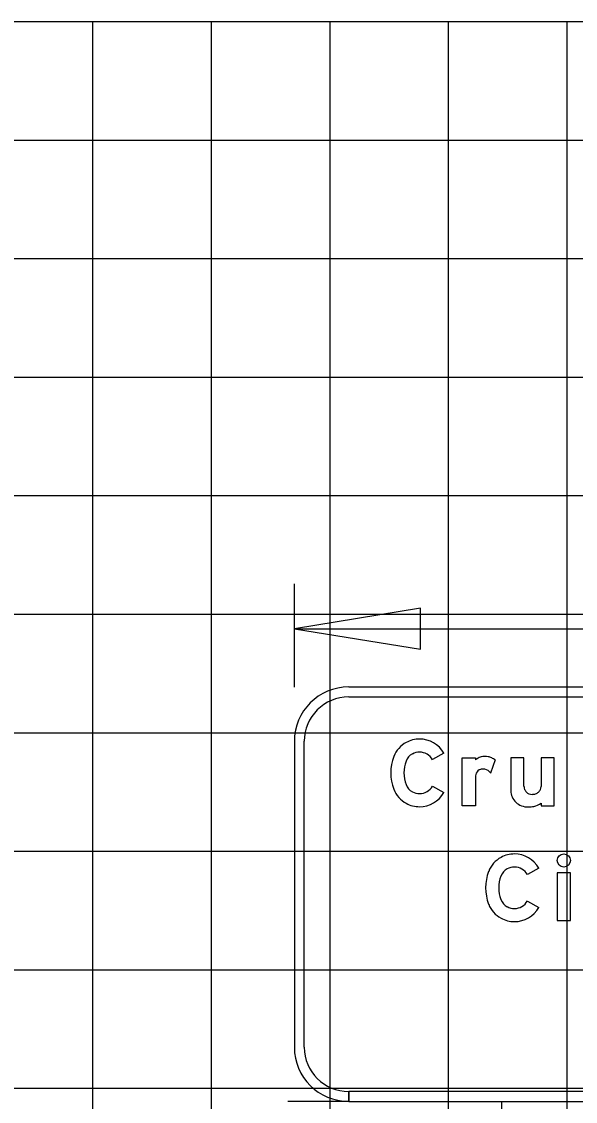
# Model space of a CAD drawing. Extents: x 2193008 to 2198143, y 1236112 to 1237864.
# Drawn here: x 2194780.49 to 2194789.83, y 1237204.88 to 1237223.11 of the extents above; entities that cross this region are included whole.
import ezdxf

# ---------------------------------------------------------------- set-up
doc = ezdxf.new("R2010")
doc.units = 0
for name, color, linetype in [('3', 7, 'Continuous'), ('GSBWFILL', 7, 'Continuous'), ('GSCOLORFILL', 7, 'Continuous'), ('GSDIMS', 7, 'Continuous'), ('GSOUTLINE', 7, 'Continuous'), ('M-ROADS', 7, 'Continuous')]:
    doc.layers.add(name, color=color, linetype=linetype)

msp = doc.modelspace()

# ---------------------------------------------------------------- linework, layer by layer
at = {"layer": '3'}
msp.add_line((2194786.005, 1237204.883), (2194784.977, 1237204.883), dxfattribs=at)
at = {"layer": 'GSBWFILL'}
for p, q in [((2194788.473, 1237210.646), (2194788.398, 1237210.421)), ((2194788.96, 1237210.197), (2194788.96, 1237210.682))]:
    msp.add_line(p, q, dxfattribs=at)
for points in [[(2194787.61, 1237210.76), (2194787.417, 1237210.651)], [(2194788.141, 1237210.321), (2194788.141, 1237209.874), (2194787.92, 1237209.874), (2194787.92, 1237210.682), (2194788.141, 1237210.682), (2194788.141, 1237210.646)], [(2194788.96, 1237210.682), (2194788.739, 1237210.682), (2194788.739, 1237210.124)], [(2194789.248, 1237209.914), (2194789.248, 1237209.874), (2194789.47, 1237209.874), (2194789.47, 1237210.682), (2194789.248, 1237210.682), (2194789.248, 1237210.197)], [(2194787.417, 1237210.205), (2194787.61, 1237210.096)], [(2194789.21, 1237208.82), (2194789.018, 1237208.711)], [(2194789.018, 1237208.265), (2194789.21, 1237208.156)]]:
    msp.add_lwpolyline(points, dxfattribs=at)
msp.add_lwpolyline([(2194789.52, 1237207.934), (2194789.742, 1237207.934), (2194789.742, 1237208.743), (2194789.52, 1237208.743)], close=True, dxfattribs=at)
msp.add_circle((2194789.631, 1237208.95), 0.111, dxfattribs=at)
for centre, radius, start, end in [((2194787.199, 1237210.52), 0.478, 90, 118.3757), ((2194787.199, 1237210.527), 0.471, 29.5433, 90), ((2194787.188, 1237210.542), 0.454, 118.3757, 159.0883), ((2194787.487, 1237210.428), 0.774, 159.0883, 200.9117), ((2194787.188, 1237210.542), 0.233, 118.3757, 159.0883), ((2194787.199, 1237210.52), 0.257, 90, 118.3757), ((2194787.199, 1237210.527), 0.25, 29.5433, 90), ((2194787.487, 1237210.428), 0.552, 159.0883, 200.9117), ((2194787.188, 1237210.314), 0.454, 200.9117, 241.6243), ((2194787.188, 1237210.314), 0.233, 200.9117, 241.6243), ((2194787.199, 1237210.335), 0.257, 241.6243, 270), ((2194787.199, 1237210.328), 0.25, 270, 330.4567), ((2194787.199, 1237210.328), 0.471, 270, 330.4567), ((2194787.199, 1237210.335), 0.478, 241.6243, 270)]:
    msp.add_arc(centre, radius, start, end, dxfattribs=at)
for centre, major_axis, ratio, start_param, end_param in [((2194788.364, 1237210.351), (0, 0.37), 0.999998, 0.443663, 0.646229), ((2194788.276, 1237210.535), (0, 0.166), 0.999998, 0.24142, 0.443663), ((2194788.305, 1237210.42), (0, 0.285), 0.999998, 6.103268, 6.524606), ((2194788.311, 1237210.455), (0, 0.249), 0.999998, 5.846069, 6.103268), ((2194788.286, 1237210.4), (0, 0.309), 0.999998, 5.631644, 5.846069), ((2194788.259, 1237210.381), (0, 0.111), 0.999998, 0.293855, 1.188904), ((2194788.261, 1237210.374), (0, 0.118), 0.999998, 0.067293, 0.293855), ((2194788.265, 1237210.315), (0, 0.177), 0.999998, 6.094384, 6.350479), ((2194788.27, 1237210.34), (0, 0.152), 0.999998, 5.27661, 6.094384), ((2194788.61, 1237210.321), (0, 0.469), 0.999998, 1.445958, 1.569673), ((2194788.316, 1237210.358), (0, 0.173), 0.999998, 1.188904, 1.450084), ((2194788.993, 1237210.124), (0, 0.254), 0.999994, 1.570796, 1.988484), ((2194789.089, 1237210.197), (0, 0.128), 0.999994, 1.570796, 1.973843), ((2194789.093, 1237210.198), (0, 0.132), 0.999994, 1.973842, 2.370677), ((2194789.095, 1237210.201), (0, 0.136), 0.999994, 2.370677, 2.759031), ((2194789.104, 1237210.218), (0, 0.152), 0.999994, 3.487296, 3.857311), ((2194789.115, 1237210.205), (0, 0.135), 0.999994, 3.857311, 4.267823), ((2194789.133, 1237210.197), (0, 0.115), 0.999994, 4.267823, 4.712389), ((2194789.011, 1237210.132), (0, 0.274), 0.999994, 1.988484, 2.390665), ((2194789.023, 1237210.144), (0, 0.291), 0.999994, 2.390665, 2.772693), ((2194789.096, 1237210.205), (0, 0.14), 0.999994, 2.759031, 3.141593), ((2194789.096, 1237210.239), (0, 0.174), 0.999994, 3.141593, 3.487296), ((2194789.034, 1237210.251), (0, 0.399), 0.999994, 3.37668, 3.708724), ((2194789.03, 1237210.164), (0, 0.312), 0.999994, 2.772693, 3.141593), ((2194789.03, 1237210.295), (0, 0.443), 0.999994, 3.141593, 3.361579), ((2194788.789, 1237208.602), (0, 0.454), 0.999994, 0.495249, 1.205818), ((2194788.8, 1237208.581), (0, 0.478), 0.999994, 0, 0.495249), ((2194788.8, 1237208.588), (0, 0.471), 0.999994, 5.228016, 6.283185), ((2194788.789, 1237208.602), (0, 0.233), 0.999994, 0.495249, 1.205818), ((2194788.8, 1237208.581), (0, 0.257), 0.999994, 0, 0.495249), ((2194788.8, 1237208.588), (0, 0.25), 0.999994, 5.228016, 6.283185), ((2194789.087, 1237208.488), (0, 0.774), 0.999994, 1.205818, 1.935775), ((2194789.087, 1237208.488), (0, 0.552), 0.999994, 1.205818, 1.935775), ((2194788.789, 1237208.374), (0, 0.233), 0.999994, 1.935775, 2.646344), ((2194788.8, 1237208.389), (0, 0.25), 0.999994, 3.141593, 4.196762), ((2194788.789, 1237208.374), (0, 0.454), 0.999994, 1.935775, 2.646344), ((2194788.8, 1237208.396), (0, 0.257), 0.999994, 2.646344, 3.141593), ((2194788.8, 1237208.389), (0, 0.471), 0.999994, 3.141593, 4.196762), ((2194788.8, 1237208.396), (0, 0.478), 0.999994, 2.646344, 3.141593)]:
    msp.add_ellipse(centre, major_axis=major_axis, ratio=ratio, start_param=start_param, end_param=end_param, dxfattribs=at)
at = {"layer": 'GSCOLORFILL'}
for p, q in [((2194801.654, 1237211.876), (2194786.003, 1237211.876)), ((2194786.003, 1237211.71), (2194801.654, 1237211.71)), ((2194785.087, 1237210.961), (2194785.087, 1237205.799)), ((2194785.254, 1237205.799), (2194785.254, 1237210.961)), ((2194788.473, 1237210.646), (2194788.398, 1237210.421)), ((2194788.96, 1237210.197), (2194788.96, 1237210.682)), ((2194786.003, 1237204.883), (2194786.003, 1237205.05)), ((2194801.654, 1237205.05), (2194786.005, 1237205.05)), ((2194786.005, 1237205.05), (2194786.005, 1237204.883)), ((2194786.005, 1237204.883), (2194801.654, 1237204.883))]:
    msp.add_line(p, q, dxfattribs=at)
for points in [[(2194787.61, 1237210.76), (2194787.417, 1237210.651)], [(2194788.141, 1237210.321), (2194788.141, 1237209.874), (2194787.92, 1237209.874), (2194787.92, 1237210.682), (2194788.141, 1237210.682), (2194788.141, 1237210.646)], [(2194788.96, 1237210.682), (2194788.739, 1237210.682), (2194788.739, 1237210.124)], [(2194789.248, 1237209.914), (2194789.248, 1237209.874), (2194789.47, 1237209.874), (2194789.47, 1237210.682), (2194789.248, 1237210.682), (2194789.248, 1237210.197)], [(2194787.417, 1237210.205), (2194787.61, 1237210.096)], [(2194789.21, 1237208.82), (2194789.018, 1237208.711)], [(2194789.018, 1237208.265), (2194789.21, 1237208.156)]]:
    msp.add_lwpolyline(points, dxfattribs=at)
msp.add_lwpolyline([(2194789.52, 1237207.934), (2194789.742, 1237207.934), (2194789.742, 1237208.743), (2194789.52, 1237208.743)], close=True, dxfattribs=at)
msp.add_circle((2194789.631, 1237208.95), 0.111, dxfattribs=at)
for centre, radius, start, end in [((2194786.003, 1237210.961), 0.916, 90, 180), ((2194786.003, 1237210.961), 0.749, 90, 180), ((2194787.199, 1237210.52), 0.478, 90, 118.3757), ((2194787.199, 1237210.527), 0.471, 29.5433, 90), ((2194787.188, 1237210.542), 0.454, 118.3757, 159.0883), ((2194787.487, 1237210.428), 0.774, 159.0883, 200.9117), ((2194787.188, 1237210.542), 0.233, 118.3757, 159.0883), ((2194787.199, 1237210.52), 0.257, 90, 118.3757), ((2194787.199, 1237210.527), 0.25, 29.5433, 90), ((2194787.487, 1237210.428), 0.552, 159.0883, 200.9117), ((2194787.188, 1237210.314), 0.454, 200.9117, 241.6243), ((2194787.188, 1237210.314), 0.233, 200.9117, 241.6243), ((2194787.199, 1237210.335), 0.257, 241.6243, 270), ((2194787.199, 1237210.328), 0.25, 270, 330.4567), ((2194787.199, 1237210.328), 0.471, 270, 330.4567), ((2194787.199, 1237210.335), 0.478, 241.6243, 270), ((2194786.003, 1237205.799), 0.916, 180, 270), ((2194786.003, 1237205.799), 0.749, 180, 270)]:
    msp.add_arc(centre, radius, start, end, dxfattribs=at)
for centre, major_axis, ratio, start_param, end_param in [((2194788.364, 1237210.351), (0, 0.37), 0.999998, 0.443663, 0.646229), ((2194788.276, 1237210.535), (0, 0.166), 0.999998, 0.24142, 0.443663), ((2194788.305, 1237210.42), (0, 0.285), 0.999998, 6.103268, 6.524606), ((2194788.311, 1237210.455), (0, 0.249), 0.999998, 5.846069, 6.103268), ((2194788.286, 1237210.4), (0, 0.309), 0.999998, 5.631644, 5.846069), ((2194788.259, 1237210.381), (0, 0.111), 0.999998, 0.293855, 1.188904), ((2194788.261, 1237210.374), (0, 0.118), 0.999998, 0.067293, 0.293855), ((2194788.265, 1237210.315), (0, 0.177), 0.999998, 6.094384, 6.350479), ((2194788.27, 1237210.34), (0, 0.152), 0.999998, 5.27661, 6.094384), ((2194788.61, 1237210.321), (0, 0.469), 0.999998, 1.445958, 1.569673), ((2194788.316, 1237210.358), (0, 0.173), 0.999998, 1.188904, 1.450084), ((2194788.993, 1237210.124), (0, 0.254), 0.999994, 1.570796, 1.988484), ((2194789.089, 1237210.197), (0, 0.128), 0.999994, 1.570796, 1.973843), ((2194789.093, 1237210.198), (0, 0.132), 0.999994, 1.973842, 2.370677), ((2194789.095, 1237210.201), (0, 0.136), 0.999994, 2.370677, 2.759031), ((2194789.104, 1237210.218), (0, 0.152), 0.999994, 3.487296, 3.857311), ((2194789.115, 1237210.205), (0, 0.135), 0.999994, 3.857311, 4.267823), ((2194789.133, 1237210.197), (0, 0.115), 0.999994, 4.267823, 4.712389), ((2194789.011, 1237210.132), (0, 0.274), 0.999994, 1.988484, 2.390665), ((2194789.023, 1237210.144), (0, 0.291), 0.999994, 2.390665, 2.772693), ((2194789.096, 1237210.205), (0, 0.14), 0.999994, 2.759031, 3.141593), ((2194789.096, 1237210.239), (0, 0.174), 0.999994, 3.141593, 3.487296), ((2194789.034, 1237210.251), (0, 0.399), 0.999994, 3.37668, 3.708724), ((2194789.03, 1237210.164), (0, 0.312), 0.999994, 2.772693, 3.141593), ((2194789.03, 1237210.295), (0, 0.443), 0.999994, 3.141593, 3.361579), ((2194788.789, 1237208.602), (0, 0.454), 0.999994, 0.495249, 1.205818), ((2194788.8, 1237208.581), (0, 0.478), 0.999994, 0, 0.495249), ((2194788.8, 1237208.588), (0, 0.471), 0.999994, 5.228016, 6.283185), ((2194788.789, 1237208.602), (0, 0.233), 0.999994, 0.495249, 1.205818), ((2194788.8, 1237208.581), (0, 0.257), 0.999994, 0, 0.495249), ((2194788.8, 1237208.588), (0, 0.25), 0.999994, 5.228016, 6.283185), ((2194789.087, 1237208.488), (0, 0.774), 0.999994, 1.205818, 1.935775), ((2194789.087, 1237208.488), (0, 0.552), 0.999994, 1.205818, 1.935775), ((2194788.789, 1237208.374), (0, 0.233), 0.999994, 1.935775, 2.646344), ((2194788.8, 1237208.389), (0, 0.25), 0.999994, 3.141593, 4.196762), ((2194788.789, 1237208.374), (0, 0.454), 0.999994, 1.935775, 2.646344), ((2194788.8, 1237208.396), (0, 0.257), 0.999994, 2.646344, 3.141593), ((2194788.8, 1237208.389), (0, 0.471), 0.999994, 3.141593, 4.196762), ((2194788.8, 1237208.396), (0, 0.478), 0.999994, 2.646344, 3.141593)]:
    msp.add_ellipse(centre, major_axis=major_axis, ratio=ratio, start_param=start_param, end_param=end_param, dxfattribs=at)
at = {"layer": 'GSDIMS'}
for p, q in [((2194785.087, 1237211.876), (2194785.087, 1237213.618)), ((2194785.087, 1237212.86), (2194802.561, 1237212.86)), ((2194788.587, 1237195.235), (2194788.587, 1237204.883))]:
    msp.add_line(p, q, dxfattribs=at)
msp.add_lwpolyline([(2194785.087, 1237212.86), (2194787.215, 1237212.513), (2194787.215, 1237213.207)], close=True, dxfattribs=at)
at = {"layer": 'GSOUTLINE'}
for p, q in [((2194788.473, 1237210.646), (2194788.398, 1237210.421)), ((2194788.96, 1237210.197), (2194788.96, 1237210.682))]:
    msp.add_line(p, q, dxfattribs=at)
for points in [[(2194787.61, 1237210.76), (2194787.417, 1237210.651)], [(2194788.141, 1237210.321), (2194788.141, 1237209.874), (2194787.92, 1237209.874), (2194787.92, 1237210.682), (2194788.141, 1237210.682), (2194788.141, 1237210.646)], [(2194788.96, 1237210.682), (2194788.739, 1237210.682), (2194788.739, 1237210.124)], [(2194789.248, 1237209.914), (2194789.248, 1237209.874), (2194789.47, 1237209.874), (2194789.47, 1237210.682), (2194789.248, 1237210.682), (2194789.248, 1237210.197)], [(2194787.417, 1237210.205), (2194787.61, 1237210.096)], [(2194789.21, 1237208.82), (2194789.018, 1237208.711)], [(2194789.018, 1237208.265), (2194789.21, 1237208.156)]]:
    msp.add_lwpolyline(points, dxfattribs=at)
msp.add_lwpolyline([(2194789.52, 1237207.934), (2194789.742, 1237207.934), (2194789.742, 1237208.743), (2194789.52, 1237208.743)], close=True, dxfattribs=at)
msp.add_circle((2194789.631, 1237208.95), 0.111, dxfattribs=at)
for centre, radius, start, end in [((2194787.199, 1237210.52), 0.478, 90, 118.3757), ((2194787.199, 1237210.527), 0.471, 29.5433, 90), ((2194787.188, 1237210.542), 0.454, 118.3757, 159.0883), ((2194787.487, 1237210.428), 0.774, 159.0883, 200.9117), ((2194787.188, 1237210.542), 0.233, 118.3757, 159.0883), ((2194787.199, 1237210.52), 0.257, 90, 118.3757), ((2194787.199, 1237210.527), 0.25, 29.5433, 90), ((2194787.487, 1237210.428), 0.552, 159.0883, 200.9117), ((2194787.188, 1237210.314), 0.454, 200.9117, 241.6243), ((2194787.188, 1237210.314), 0.233, 200.9117, 241.6243), ((2194787.199, 1237210.335), 0.257, 241.6243, 270), ((2194787.199, 1237210.328), 0.25, 270, 330.4567), ((2194787.199, 1237210.328), 0.471, 270, 330.4567), ((2194787.199, 1237210.335), 0.478, 241.6243, 270)]:
    msp.add_arc(centre, radius, start, end, dxfattribs=at)
for centre, major_axis, ratio, start_param, end_param in [((2194788.364, 1237210.351), (0, 0.37), 0.999998, 0.443663, 0.646229), ((2194788.276, 1237210.535), (0, 0.166), 0.999998, 0.24142, 0.443663), ((2194788.305, 1237210.42), (0, 0.285), 0.999998, 6.103268, 6.524606), ((2194788.311, 1237210.455), (0, 0.249), 0.999998, 5.846069, 6.103268), ((2194788.286, 1237210.4), (0, 0.309), 0.999998, 5.631644, 5.846069), ((2194788.259, 1237210.381), (0, 0.111), 0.999998, 0.293855, 1.188904), ((2194788.261, 1237210.374), (0, 0.118), 0.999998, 0.067293, 0.293855), ((2194788.265, 1237210.315), (0, 0.177), 0.999998, 6.094384, 6.350479), ((2194788.27, 1237210.34), (0, 0.152), 0.999998, 5.27661, 6.094384), ((2194788.61, 1237210.321), (0, 0.469), 0.999998, 1.445958, 1.569673), ((2194788.316, 1237210.358), (0, 0.173), 0.999998, 1.188904, 1.450084), ((2194788.993, 1237210.124), (0, 0.254), 0.999994, 1.570796, 1.988484), ((2194789.089, 1237210.197), (0, 0.128), 0.999994, 1.570796, 1.973843), ((2194789.093, 1237210.198), (0, 0.132), 0.999994, 1.973842, 2.370677), ((2194789.095, 1237210.201), (0, 0.136), 0.999994, 2.370677, 2.759031), ((2194789.104, 1237210.218), (0, 0.152), 0.999994, 3.487296, 3.857311), ((2194789.115, 1237210.205), (0, 0.135), 0.999994, 3.857311, 4.267823), ((2194789.133, 1237210.197), (0, 0.115), 0.999994, 4.267823, 4.712389), ((2194789.011, 1237210.132), (0, 0.274), 0.999994, 1.988484, 2.390665), ((2194789.023, 1237210.144), (0, 0.291), 0.999994, 2.390665, 2.772693), ((2194789.096, 1237210.205), (0, 0.14), 0.999994, 2.759031, 3.141593), ((2194789.096, 1237210.239), (0, 0.174), 0.999994, 3.141593, 3.487296), ((2194789.034, 1237210.251), (0, 0.399), 0.999994, 3.37668, 3.708724), ((2194789.03, 1237210.164), (0, 0.312), 0.999994, 2.772693, 3.141593), ((2194789.03, 1237210.295), (0, 0.443), 0.999994, 3.141593, 3.361579), ((2194788.789, 1237208.602), (0, 0.454), 0.999994, 0.495249, 1.205818), ((2194788.8, 1237208.581), (0, 0.478), 0.999994, 0, 0.495249), ((2194788.8, 1237208.588), (0, 0.471), 0.999994, 5.228016, 6.283185), ((2194788.789, 1237208.602), (0, 0.233), 0.999994, 0.495249, 1.205818), ((2194788.8, 1237208.581), (0, 0.257), 0.999994, 0, 0.495249), ((2194788.8, 1237208.588), (0, 0.25), 0.999994, 5.228016, 6.283185), ((2194789.087, 1237208.488), (0, 0.774), 0.999994, 1.205818, 1.935775), ((2194789.087, 1237208.488), (0, 0.552), 0.999994, 1.205818, 1.935775), ((2194788.789, 1237208.374), (0, 0.233), 0.999994, 1.935775, 2.646344), ((2194788.8, 1237208.389), (0, 0.25), 0.999994, 3.141593, 4.196762), ((2194788.789, 1237208.374), (0, 0.454), 0.999994, 1.935775, 2.646344), ((2194788.8, 1237208.396), (0, 0.257), 0.999994, 2.646344, 3.141593), ((2194788.8, 1237208.389), (0, 0.471), 0.999994, 3.141593, 4.196762), ((2194788.8, 1237208.396), (0, 0.478), 0.999994, 2.646344, 3.141593)]:
    msp.add_ellipse(centre, major_axis=major_axis, ratio=ratio, start_param=start_param, end_param=end_param, dxfattribs=at)
at = {"layer": 'M-ROADS'}
for p, q in [((2194697.688, 1237223.106), (2194827.688, 1237223.106)), ((2194781.688, 1237163.106), (2194781.688, 1237223.106)), ((2194783.688, 1237163.106), (2194783.688, 1237223.106)), ((2194785.688, 1237163.106), (2194785.688, 1237223.106)), ((2194787.688, 1237163.106), (2194787.688, 1237223.106)), ((2194789.688, 1237163.106), (2194789.688, 1237223.106)), ((2194697.688, 1237221.106), (2194827.688, 1237221.106)), ((2194697.688, 1237219.106), (2194827.688, 1237219.106)), ((2194697.688, 1237217.106), (2194827.688, 1237217.106)), ((2194697.688, 1237215.106), (2194827.688, 1237215.106)), ((2194697.688, 1237213.106), (2194827.688, 1237213.106)), ((2194697.688, 1237211.106), (2194827.688, 1237211.106)), ((2194697.688, 1237209.106), (2194827.688, 1237209.106)), ((2194697.688, 1237207.106), (2194827.688, 1237207.106)), ((2194697.688, 1237205.106), (2194827.688, 1237205.106))]:
    msp.add_line(p, q, dxfattribs=at)

doc.saveas('drawing.dxf')
